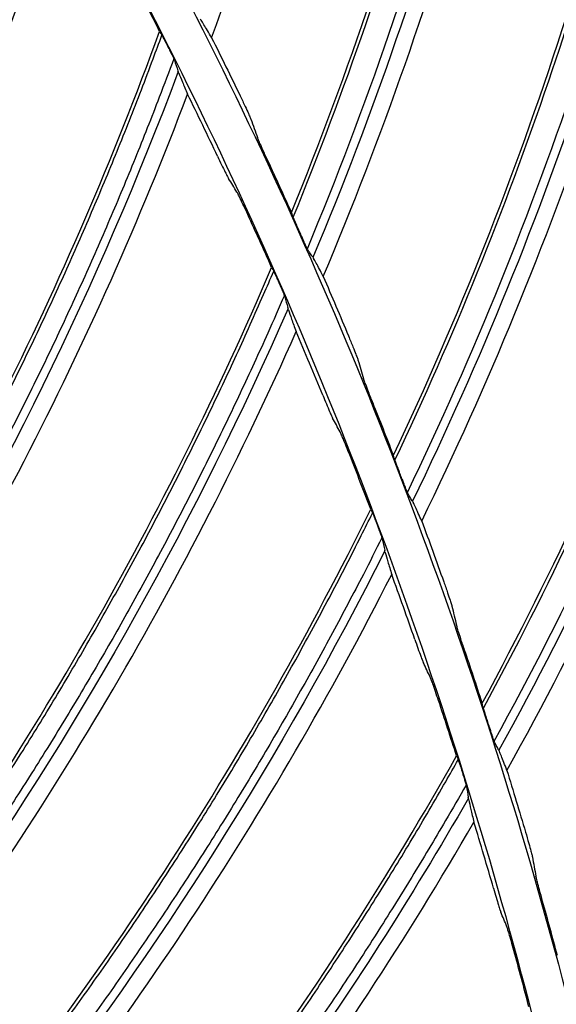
# Model space of a CAD drawing. Header units: centimetres. Extents: x 8435 to 34224, y 15581 to 23928.
# Tile 1028 of 1056: x 14733.53 to 14736.36, y 23894.72 to 23899.91. Entities that reach past the tile are written whole.
import ezdxf

# ---------------------------------------------------------------- set-up
doc = ezdxf.new("R2010")
doc.units = ezdxf.units.CM
doc.header["$LTSCALE"] = 0.2
doc.layers.add('1', color=7, linetype='Continuous', true_color=0xffffff)

# ---------------------------------------------------------------- blocks, each defined once
blk = doc.blocks.new('A$C992146fe')
at = {"layer": '1', "color": 0, "linetype": 'Continuous', "extrusion": (0, 0, -1)}
for radius in [59.146, 58.16, 57.606, 57.6]:
    blk.add_circle((-566.677, 326.301), radius, dxfattribs=at)
at = {"layer": '1', "color": 0, "linetype": 'Continuous'}
for points, knots in [([(624.857, 326.301), (624.857, 328.223), (624.762, 330.138), (624.383, 333.958), (624.098, 335.86), (622.977, 341.462), (621.873, 345.087), (619.685, 350.361), (618.862, 352.1), (617.053, 355.475), (616.072, 357.106), (612.907, 361.834), (610.5, 364.768), (606.433, 368.83), (605.008, 370.119), (602.065, 372.53), (600.541, 373.658), (597.389, 375.762), (595.761, 376.737), (592.4, 378.533), (590.656, 379.357), (585.357, 381.547), (581.728, 382.644), (574.279, 384.124), (570.423, 384.503), (562.822, 384.498), (559.05, 384.127), (553.436, 383.011), (551.564, 382.542), (547.912, 381.432), (546.124, 380.791), (540.872, 378.614), (537.512, 376.823), (531.127, 372.556), (528.194, 370.144), (524.172, 366.123), (522.894, 364.715), (520.468, 361.762), (519.32, 360.213), (516.144, 355.459), (514.358, 352.117), (512.171, 346.846), (511.523, 345.038), (510.409, 341.37), (509.947, 339.523), (508.836, 333.94), (508.46, 330.166), (508.456, 324.423), (508.55, 322.501), (508.923, 318.712), (509.201, 316.836), (509.938, 313.119), (510.397, 311.278), (511.5, 307.633), (512.147, 305.818), (514.341, 300.515), (516.129, 297.171), (519.287, 292.434), (520.42, 290.902), (522.851, 287.935), (524.139, 286.513), (528.17, 282.478), (531.097, 280.071), (535.849, 276.887), (537.503, 275.893), (540.87, 274.09), (542.588, 273.277), (547.839, 271.097), (551.472, 269.985), (559.009, 268.478), (562.79, 268.106), (568.476, 268.098), (570.374, 268.188), (574.175, 268.557), (576.084, 268.838), (581.697, 269.948), (585.325, 271.045), (590.597, 273.218), (592.332, 274.034), (595.718, 275.839), (597.353, 276.817), (602.091, 279.975), (605.028, 282.374), (609.092, 286.424), (610.388, 287.85), (612.809, 290.791), (613.941, 292.314), (616.051, 295.461), (617.029, 297.086), (618.83, 300.439), (619.656, 302.175), (621.864, 307.483), (622.973, 311.125), (624.099, 316.741), (624.384, 318.646), (624.762, 322.463), (624.857, 324.379), (624.857, 326.301)], [0, 0, 0, 0, 0.015625, 0.015625, 0.03125, 0.03125, 0.0625, 0.0625, 0.078125, 0.078125, 0.09375, 0.09375, 0.125, 0.125, 0.140625, 0.140625, 0.15625, 0.15625, 0.171875, 0.171875, 0.1875, 0.1875, 0.21875, 0.21875, 0.25, 0.25, 0.28125, 0.28125, 0.296875, 0.296875, 0.3125, 0.3125, 0.34375, 0.34375, 0.375, 0.375, 0.390625, 0.390625, 0.40625, 0.40625, 0.4375, 0.4375, 0.453125, 0.453125, 0.46875, 0.46875, 0.5, 0.5, 0.515625, 0.515625, 0.53125, 0.53125, 0.546875, 0.546875, 0.5625, 0.5625, 0.59375, 0.59375, 0.609375, 0.609375, 0.625, 0.625, 0.65625, 0.65625, 0.671875, 0.671875, 0.6875, 0.6875, 0.71875, 0.71875, 0.75, 0.75, 0.765625, 0.765625, 0.78125, 0.78125, 0.8125, 0.8125, 0.828125, 0.828125, 0.84375, 0.84375, 0.875, 0.875, 0.890625, 0.890625, 0.90625, 0.90625, 0.921875, 0.921875, 0.9375, 0.9375, 0.96875, 0.96875, 0.984375, 0.984375, 1, 1, 1, 1]), ([(624.457, 326.301), (624.457, 324.392), (624.363, 322.49), (623.987, 318.698), (623.704, 316.807), (622.586, 311.229), (621.485, 307.612), (619.292, 302.341), (618.472, 300.616), (616.683, 297.287), (615.712, 295.673), (613.616, 292.547), (612.491, 291.035), (610.088, 288.114), (608.801, 286.698), (604.764, 282.676), (601.848, 280.293), (597.142, 277.157), (595.518, 276.185), (592.155, 274.394), (590.433, 273.583), (585.196, 271.424), (581.593, 270.335), (576.02, 269.233), (574.124, 268.954), (570.349, 268.587), (568.464, 268.498), (562.817, 268.506), (559.061, 268.875), (551.576, 270.373), (547.969, 271.476), (542.753, 273.642), (541.048, 274.449), (537.703, 276.24), (536.061, 277.227), (531.341, 280.388), (528.434, 282.779), (524.431, 286.787), (523.152, 288.199), (520.738, 291.145), (519.613, 292.667), (516.476, 297.371), (514.701, 300.693), (512.522, 305.959), (511.879, 307.761), (510.784, 311.382), (510.328, 313.21), (509.596, 316.901), (509.32, 318.764), (508.95, 322.527), (508.856, 324.436), (508.86, 330.139), (509.234, 333.888), (510.337, 339.432), (510.796, 341.267), (511.902, 344.909), (512.546, 346.705), (514.717, 351.939), (516.491, 355.258), (519.645, 359.98), (520.786, 361.518), (523.195, 364.451), (524.464, 365.849), (528.459, 369.842), (531.371, 372.238), (537.713, 376.476), (541.049, 378.255), (546.265, 380.417), (548.041, 381.053), (551.667, 382.155), (553.527, 382.621), (559.102, 383.73), (562.848, 384.098), (570.397, 384.103), (574.227, 383.727), (581.624, 382.256), (585.229, 381.167), (590.491, 378.992), (592.223, 378.174), (595.561, 376.39), (597.178, 375.422), (600.308, 373.333), (601.822, 372.212), (604.745, 369.818), (606.16, 368.538), (610.199, 364.503), (612.589, 361.59), (615.733, 356.894), (616.707, 355.275), (618.503, 351.923), (619.321, 350.195), (621.494, 344.958), (622.59, 341.358), (623.704, 335.794), (623.987, 333.905), (624.363, 330.112), (624.457, 328.209), (624.457, 326.301)], [0, 0, 0, 0, 0.015625, 0.015625, 0.03125, 0.03125, 0.0625, 0.0625, 0.078125, 0.078125, 0.09375, 0.09375, 0.109375, 0.109375, 0.125, 0.125, 0.15625, 0.15625, 0.171875, 0.171875, 0.1875, 0.1875, 0.21875, 0.21875, 0.234375, 0.234375, 0.25, 0.25, 0.28125, 0.28125, 0.3125, 0.3125, 0.328125, 0.328125, 0.34375, 0.34375, 0.375, 0.375, 0.390625, 0.390625, 0.40625, 0.40625, 0.4375, 0.4375, 0.453125, 0.453125, 0.46875, 0.46875, 0.484375, 0.484375, 0.5, 0.5, 0.53125, 0.53125, 0.546875, 0.546875, 0.5625, 0.5625, 0.59375, 0.59375, 0.609375, 0.609375, 0.625, 0.625, 0.65625, 0.65625, 0.6875, 0.6875, 0.703125, 0.703125, 0.71875, 0.71875, 0.75, 0.75, 0.78125, 0.78125, 0.8125, 0.8125, 0.828125, 0.828125, 0.84375, 0.84375, 0.859375, 0.859375, 0.875, 0.875, 0.90625, 0.90625, 0.921875, 0.921875, 0.9375, 0.9375, 0.96875, 0.96875, 0.984375, 0.984375, 1, 1, 1, 1]), ([(617.857, 326.301), (617.857, 329.683), (617.525, 333.009), (616.55, 337.917), (616.145, 339.539), (615.17, 342.756), (614.598, 344.354), (612.671, 349.005), (611.098, 351.945), (608.311, 356.12), (607.307, 357.476), (605.166, 360.085), (604.039, 361.327), (600.496, 364.869), (597.918, 366.989), (593.721, 369.796), (592.266, 370.668), (589.31, 372.247), (587.801, 372.961), (584.721, 374.237), (583.15, 374.801), (579.945, 375.775), (578.302, 376.187), (573.346, 377.174), (570.023, 377.499), (565.015, 377.502), (563.341, 377.421), (559.985, 377.092), (558.312, 376.844), (553.387, 375.864), (550.196, 374.898), (545.547, 372.976), (544.012, 372.251), (541.046, 370.666), (539.611, 369.806), (535.449, 367.027), (532.863, 364.911), (528.081, 360.135), (525.958, 357.543), (523.176, 353.385), (522.315, 351.953), (520.729, 348.992), (520.003, 347.457), (518.074, 342.804), (517.105, 339.612), (515.794, 333.053), (515.458, 329.66), (515.456, 322.977), (515.779, 319.657), (516.759, 314.707), (517.17, 313.061), (518.143, 309.851), (518.705, 308.279), (519.979, 305.197), (520.691, 303.688), (522.266, 300.734), (523.134, 299.283), (525.942, 295.075), (528.06, 292.495), (531.597, 288.951), (532.837, 287.824), (535.439, 285.684), (536.799, 284.675), (540.975, 281.881), (543.914, 280.307), (548.557, 278.378), (550.153, 277.804), (553.374, 276.825), (554.997, 276.418), (559.906, 275.438), (563.229, 275.104), (569.981, 275.097), (573.323, 275.427), (578.23, 276.398), (579.851, 276.801), (583.064, 277.772), (584.663, 278.342), (589.322, 280.268), (592.265, 281.838), (597.829, 285.546), (600.467, 287.706), (605.198, 292.43), (607.318, 295.005), (610.125, 299.193), (610.999, 300.648), (612.584, 303.607), (613.299, 305.116), (615.218, 309.736), (616.2, 312.946), (617.525, 319.571), (617.857, 322.918), (617.857, 326.301)], [0, 0, 0, 0, 0.03125, 0.03125, 0.046875, 0.046875, 0.0625, 0.0625, 0.09375, 0.09375, 0.109375, 0.109375, 0.125, 0.125, 0.15625, 0.15625, 0.171875, 0.171875, 0.1875, 0.1875, 0.203125, 0.203125, 0.21875, 0.21875, 0.25, 0.25, 0.265625, 0.265625, 0.28125, 0.28125, 0.3125, 0.3125, 0.328125, 0.328125, 0.34375, 0.34375, 0.375, 0.375, 0.40625, 0.40625, 0.421875, 0.421875, 0.4375, 0.4375, 0.46875, 0.46875, 0.5, 0.5, 0.53125, 0.53125, 0.546875, 0.546875, 0.5625, 0.5625, 0.578125, 0.578125, 0.59375, 0.59375, 0.625, 0.625, 0.640625, 0.640625, 0.65625, 0.65625, 0.6875, 0.6875, 0.703125, 0.703125, 0.71875, 0.71875, 0.75, 0.75, 0.78125, 0.78125, 0.796875, 0.796875, 0.8125, 0.8125, 0.84375, 0.84375, 0.875, 0.875, 0.90625, 0.90625, 0.921875, 0.921875, 0.9375, 0.9375, 0.96875, 0.96875, 1, 1, 1, 1]), ([(617.457, 326.301), (617.457, 322.944), (617.128, 319.623), (615.813, 313.05), (614.839, 309.865), (612.935, 305.282), (612.225, 303.784), (610.653, 300.849), (609.785, 299.405), (607, 295.249), (604.897, 292.694), (600.203, 288.008), (597.585, 285.864), (592.065, 282.186), (589.145, 280.627), (584.523, 278.717), (582.936, 278.151), (579.748, 277.188), (578.139, 276.788), (573.27, 275.824), (569.955, 275.497), (563.256, 275.504), (559.959, 275.836), (555.088, 276.808), (553.477, 277.212), (550.282, 278.183), (548.698, 278.752), (544.092, 280.666), (541.176, 282.228), (537.032, 285), (535.683, 286.001), (533.101, 288.125), (531.871, 289.242), (528.362, 292.759), (526.26, 295.319), (523.474, 299.494), (522.613, 300.934), (521.05, 303.865), (520.344, 305.362), (519.08, 308.42), (518.522, 309.98), (517.557, 313.164), (517.149, 314.798), (516.176, 319.709), (515.856, 323.004), (515.858, 329.634), (516.192, 333.001), (517.492, 339.508), (518.453, 342.675), (520.367, 347.292), (521.088, 348.815), (522.661, 351.752), (523.515, 353.174), (526.276, 357.299), (528.383, 359.87), (533.127, 364.61), (535.693, 366.709), (539.822, 369.466), (541.246, 370.32), (544.189, 371.892), (545.712, 372.611), (550.324, 374.518), (553.491, 375.477), (558.378, 376.449), (560.037, 376.695), (563.367, 377.022), (565.028, 377.102), (569.997, 377.099), (573.293, 376.776), (578.211, 375.798), (579.841, 375.388), (583.021, 374.422), (584.58, 373.863), (587.636, 372.596), (589.134, 371.888), (592.066, 370.321), (593.509, 369.456), (597.674, 366.671), (600.231, 364.568), (603.747, 361.053), (604.865, 359.821), (606.989, 357.232), (607.986, 355.887), (610.751, 351.745), (612.311, 348.827), (614.224, 344.213), (614.791, 342.627), (615.758, 339.436), (616.16, 337.826), (617.128, 332.957), (617.457, 329.657), (617.457, 326.301)], [0, 0, 0, 0, 0.03125, 0.03125, 0.0625, 0.0625, 0.078125, 0.078125, 0.09375, 0.09375, 0.125, 0.125, 0.15625, 0.15625, 0.1875, 0.1875, 0.203125, 0.203125, 0.21875, 0.21875, 0.25, 0.25, 0.28125, 0.28125, 0.296875, 0.296875, 0.3125, 0.3125, 0.34375, 0.34375, 0.359375, 0.359375, 0.375, 0.375, 0.40625, 0.40625, 0.421875, 0.421875, 0.4375, 0.4375, 0.453125, 0.453125, 0.46875, 0.46875, 0.5, 0.5, 0.53125, 0.53125, 0.5625, 0.5625, 0.578125, 0.578125, 0.59375, 0.59375, 0.625, 0.625, 0.65625, 0.65625, 0.671875, 0.671875, 0.6875, 0.6875, 0.71875, 0.71875, 0.734375, 0.734375, 0.75, 0.75, 0.78125, 0.78125, 0.796875, 0.796875, 0.8125, 0.8125, 0.828125, 0.828125, 0.84375, 0.84375, 0.875, 0.875, 0.890625, 0.890625, 0.90625, 0.90625, 0.9375, 0.9375, 0.953125, 0.953125, 0.96875, 0.96875, 1, 1, 1, 1]), ([(610.877, 326.301), (610.877, 323.379), (610.591, 320.505), (609.747, 316.262), (609.397, 314.86), (608.553, 312.078), (608.059, 310.699), (606.394, 306.685), (605.035, 304.143), (602.622, 300.532), (601.751, 299.356), (599.904, 297.108), (598.932, 296.038), (595.873, 292.982), (593.645, 291.15), (590.01, 288.721), (588.758, 287.972), (586.208, 286.611), (584.905, 285.996), (582.244, 284.894), (580.886, 284.407), (578.113, 283.566), (576.69, 283.209), (572.418, 282.361), (569.551, 282.081), (563.777, 282.08), (560.846, 282.369), (555.182, 283.498), (552.425, 284.333), (548.402, 285.998), (547.076, 286.625), (544.52, 287.993), (543.283, 288.736), (539.691, 291.136), (537.448, 292.973), (533.325, 297.097), (531.497, 299.329), (529.094, 302.923), (528.35, 304.163), (526.979, 306.726), (526.353, 308.05), (524.692, 312.063), (523.856, 314.818), (523.008, 319.073), (522.792, 320.519), (522.507, 323.416), (522.437, 324.861), (522.437, 329.185), (522.717, 332.055), (523.567, 336.339), (523.922, 337.756), (524.761, 340.523), (525.248, 341.88), (526.349, 344.541), (526.964, 345.845), (528.328, 348.399), (529.08, 349.657), (531.501, 353.281), (533.33, 355.507), (537.408, 359.591), (539.683, 361.46), (544.486, 364.67), (547.025, 366.03), (551.043, 367.697), (552.423, 368.193), (555.199, 369.035), (556.599, 369.386), (560.836, 370.23), (563.713, 370.519), (569.551, 370.522), (572.422, 370.238), (576.661, 369.398), (578.063, 369.049), (580.843, 368.209), (582.223, 367.716), (586.238, 366.055), (588.779, 364.699), (592.386, 362.294), (593.56, 361.426), (595.813, 359.58), (596.885, 358.608), (599.946, 355.551), (601.778, 353.327), (604.206, 349.702), (604.96, 348.448), (606.325, 345.897), (606.941, 344.595), (608.046, 341.936), (608.534, 340.579), (609.377, 337.811), (609.735, 336.393), (610.591, 332.11), (610.877, 329.222), (610.877, 326.301)], [0, 0, 0, 0, 0.03125, 0.03125, 0.046875, 0.046875, 0.0625, 0.0625, 0.09375, 0.09375, 0.109375, 0.109375, 0.125, 0.125, 0.15625, 0.15625, 0.171875, 0.171875, 0.1875, 0.1875, 0.203125, 0.203125, 0.21875, 0.21875, 0.25, 0.25, 0.28125, 0.28125, 0.3125, 0.3125, 0.328125, 0.328125, 0.34375, 0.34375, 0.375, 0.375, 0.40625, 0.40625, 0.421875, 0.421875, 0.4375, 0.4375, 0.46875, 0.46875, 0.484375, 0.484375, 0.5, 0.5, 0.53125, 0.53125, 0.546875, 0.546875, 0.5625, 0.5625, 0.578125, 0.578125, 0.59375, 0.59375, 0.625, 0.625, 0.65625, 0.65625, 0.6875, 0.6875, 0.703125, 0.703125, 0.71875, 0.71875, 0.75, 0.75, 0.78125, 0.78125, 0.796875, 0.796875, 0.8125, 0.8125, 0.84375, 0.84375, 0.859375, 0.859375, 0.875, 0.875, 0.90625, 0.90625, 0.921875, 0.921875, 0.9375, 0.9375, 0.953125, 0.953125, 0.96875, 0.96875, 1, 1, 1, 1]), ([(613.322, 347.403), (613.927, 348.885), (614.439, 350.409), (615.06, 352.762), (615.24, 353.55), (615.548, 355.136), (615.67, 355.934), (615.781, 356.734)], [0, 0, 0, 0, 0.5, 0.5, 0.75, 0.75, 1, 1, 1, 1]), ([(613.34, 347.353), (613.885, 348.683), (614.353, 350.045), (615.077, 352.632), (615.352, 353.849), (615.658, 355.615), (615.739, 356.15), (615.815, 356.687)], [0, 0, 0, 0, 0.445158, 0.445158, 0.832128, 0.832128, 1, 1, 1, 1]), ([(613.489, 347.02), (614.11, 348.509), (614.635, 350.037), (615.387, 352.791), (615.655, 354.009), (615.922, 355.603), (615.976, 355.971), (616.028, 356.339)], [0, 0, 0, 0, 0.499375, 0.499375, 0.884766, 0.884766, 1, 1, 1, 1]), ([(616.098, 356.19), (616.051, 355.864), (616.002, 355.539), (615.743, 353.983), (615.474, 352.763), (614.714, 349.985), (614.18, 348.437), (613.548, 346.93)], [0, 0, 0, 0, 0.10246, 0.10246, 0.491016, 0.491016, 1, 1, 1, 1]), ([(614.396, 344.845), (615.08, 346.292), (615.674, 347.787), (616.421, 350.102), (616.644, 350.88), (617.037, 352.446), (617.202, 353.237), (617.357, 354.029)], [0, 0, 0, 0, 0.5, 0.5, 0.75, 0.75, 1, 1, 1, 1]), ([(614.411, 344.794), (615.027, 346.093), (615.568, 347.428), (616.432, 349.972), (616.772, 351.173), (617.173, 352.919), (617.283, 353.449), (617.388, 353.981)], [0, 0, 0, 0, 0.445186, 0.445186, 0.832141, 0.832141, 1, 1, 1, 1]), ([(614.542, 344.454), (615.243, 345.907), (615.85, 347.405), (616.75, 350.114), (617.083, 351.316), (617.436, 352.893), (617.51, 353.257), (617.582, 353.622)], [0, 0, 0, 0, 0.499393, 0.499393, 0.884771, 0.884771, 1, 1, 1, 1]), ([(617.643, 353.469), (617.579, 353.146), (617.513, 352.824), (617.169, 351.285), (616.835, 350.081), (615.925, 347.349), (615.309, 345.832), (614.596, 344.361)], [0, 0, 0, 0, 0.102435, 0.102435, 0.490986, 0.490986, 1, 1, 1, 1]), ([(607.241, 343.888), (607.343, 344.064), (607.444, 344.241), (607.657, 344.621), (607.769, 344.825), (607.988, 345.234), (608.095, 345.439), (608.307, 345.852), (608.411, 346.059), (608.614, 346.476), (608.714, 346.686), (608.91, 347.106), (609.006, 347.317), (609.193, 347.742), (609.285, 347.955), (609.465, 348.382), (609.553, 348.597), (609.724, 349.028), (609.808, 349.244), (609.971, 349.678), (610.051, 349.896), (610.206, 350.333), (610.281, 350.553), (610.428, 350.992), (610.5, 351.213), (610.596, 351.519), (610.622, 351.604), (610.648, 351.689)], [0, 0, 0, 0, 0.071658, 0.071658, 0.153209, 0.153209, 0.23476, 0.23476, 0.316311, 0.316311, 0.397862, 0.397862, 0.479413, 0.479413, 0.560964, 0.560964, 0.642515, 0.642515, 0.724066, 0.724066, 0.805617, 0.805617, 0.887168, 0.887168, 0.968719, 0.968719, 1, 1, 1, 1]), ([(610.787, 351.447), (610.744, 351.31), (610.7, 351.172), (610.585, 350.815), (610.511, 350.595), (610.36, 350.156), (610.283, 349.938), (610.123, 349.502), (610.042, 349.285), (609.875, 348.852), (609.789, 348.637), (609.614, 348.207), (609.524, 347.993), (609.34, 347.567), (609.247, 347.355), (609.055, 346.933), (608.957, 346.722), (608.758, 346.303), (608.656, 346.095), (608.449, 345.68), (608.344, 345.473), (608.129, 345.062), (608.019, 344.858), (607.797, 344.451), (607.684, 344.248), (607.494, 343.915), (607.418, 343.785), (607.341, 343.654)], [0, 0, 0, 0, 0.050618, 0.050618, 0.132097, 0.132097, 0.213577, 0.213577, 0.295057, 0.295057, 0.376536, 0.376536, 0.458016, 0.458016, 0.539496, 0.539496, 0.620976, 0.620976, 0.702456, 0.702456, 0.783935, 0.783935, 0.865415, 0.865415, 0.946895, 0.946895, 1, 1, 1, 1]), ([(610.84, 351.316), (610.12, 349.025), (609.179, 346.804), (607.826, 344.315), (607.614, 343.941), (607.396, 343.571)], [0, 0, 0, 0, 0.848445, 0.848445, 1, 1, 1, 1]), ([(615.33, 342.233), (616.092, 343.641), (616.765, 345.101), (617.637, 347.373), (617.901, 348.137), (618.379, 349.68), (618.587, 350.461), (618.783, 351.244)], [0, 0, 0, 0, 0.5, 0.5, 0.75, 0.75, 1, 1, 1, 1]), ([(615.343, 342.182), (616.028, 343.446), (616.64, 344.749), (617.64, 347.242), (618.045, 348.423), (618.54, 350.145), (618.678, 350.668), (618.812, 351.193)], [0, 0, 0, 0, 0.445197, 0.445197, 0.832164, 0.832164, 1, 1, 1, 1]), ([(615.455, 341.835), (616.233, 343.248), (616.92, 344.711), (617.965, 347.367), (618.363, 348.549), (618.801, 350.105), (618.895, 350.464), (618.986, 350.825)], [0, 0, 0, 0, 0.499401, 0.499401, 0.884799, 0.884799, 1, 1, 1, 1]), ([(619.039, 350.669), (618.958, 350.35), (618.874, 350.032), (618.448, 348.514), (618.049, 347.329), (616.993, 344.65), (616.295, 343.169), (615.504, 341.739)], [0, 0, 0, 0, 0.102412, 0.102412, 0.490981, 0.490981, 1, 1, 1, 1]), ([(612.481, 349.243), (612.466, 349.27), (612.451, 349.296), (612.424, 349.342), (612.412, 349.363), (612.389, 349.399), (612.379, 349.415), (612.371, 349.428)], [0, 0, 0, 0, 0.332991, 0.332991, 0.665341, 0.665341, 1, 1, 1, 1]), ([(608.133, 341.665), (608.245, 341.835), (608.356, 342.006), (608.589, 342.375), (608.711, 342.572), (608.952, 342.968), (609.071, 343.168), (609.304, 343.568), (609.419, 343.77), (609.645, 344.175), (609.756, 344.379), (609.974, 344.788), (610.081, 344.994), (610.292, 345.407), (610.395, 345.615), (610.597, 346.032), (610.697, 346.242), (610.891, 346.663), (610.987, 346.874), (611.173, 347.299), (611.264, 347.512), (611.443, 347.94), (611.53, 348.155), (611.701, 348.586), (611.784, 348.803), (611.896, 349.104), (611.927, 349.187), (611.958, 349.271)], [0, 0, 0, 0, 0.071686, 0.071686, 0.153234, 0.153234, 0.234781, 0.234781, 0.316329, 0.316329, 0.397876, 0.397876, 0.479424, 0.479424, 0.560972, 0.560972, 0.64252, 0.64252, 0.724067, 0.724067, 0.805615, 0.805615, 0.887162, 0.887162, 0.96871, 0.96871, 1, 1, 1, 1]), ([(611.948, 349.288), (611.949, 349.286), (611.951, 349.283), (611.957, 349.273), (611.96, 349.266), (611.969, 349.249), (611.976, 349.236), (611.991, 349.207), (612.001, 349.189), (612.011, 349.169), (612.012, 349.166), (612.013, 349.164)], [0, 0, 0, 0, 0.175469, 0.175469, 0.348843, 0.348843, 0.616838, 0.616838, 0.956424, 0.956424, 1, 1, 1, 1]), ([(612.033, 349.125), (612.04, 349.11), (612.048, 349.095), (612.061, 349.068), (612.067, 349.055), (612.077, 349.036), (612.08, 349.028), (612.085, 349.017), (612.087, 349.013), (612.089, 349.009), (612.089, 349.008), (612.089, 349.008)], [0, 0, 0, 0, 0.305279, 0.305279, 0.574485, 0.574485, 0.776293, 0.776293, 0.938893, 0.938893, 1, 1, 1, 1]), ([(612.083, 349.021), (612.033, 348.886), (611.982, 348.751), (611.847, 348.4), (611.762, 348.185), (611.588, 347.755), (611.498, 347.541), (611.316, 347.115), (611.223, 346.902), (611.032, 346.479), (610.935, 346.269), (610.737, 345.85), (610.635, 345.641), (610.429, 345.225), (610.324, 345.019), (610.11, 344.607), (610.001, 344.402), (609.779, 343.995), (609.666, 343.792), (609.437, 343.389), (609.32, 343.188), (609.084, 342.79), (608.963, 342.591), (608.719, 342.197), (608.595, 342.001), (608.387, 341.679), (608.304, 341.552), (608.221, 341.426)], [0, 0, 0, 0, 0.050616, 0.050616, 0.132093, 0.132093, 0.213571, 0.213571, 0.295048, 0.295048, 0.376525, 0.376525, 0.458002, 0.458002, 0.53948, 0.53948, 0.620957, 0.620957, 0.702435, 0.702435, 0.783912, 0.783912, 0.865389, 0.865389, 0.946866, 0.946866, 1, 1, 1, 1]), ([(612.13, 348.888), (611.286, 346.639), (610.226, 344.472), (608.74, 342.059), (608.509, 341.698), (608.271, 341.34)], [0, 0, 0, 0, 0.84842, 0.84842, 1, 1, 1, 1]), ([(612.136, 348.871), (612.146, 348.845), (612.159, 348.813), (612.19, 348.739), (612.208, 348.695), (612.228, 348.649)], [0, 0, 0, 0, 0.496676, 0.496676, 1, 1, 1, 1]), ([(612.781, 348.633), (612.799, 348.595), (612.817, 348.556), (612.847, 348.493), (612.859, 348.467), (612.876, 348.428), (612.883, 348.414), (612.891, 348.395), (612.893, 348.389), (612.895, 348.385)], [0, 0, 0, 0, 0.369185, 0.369185, 0.653188, 0.653188, 0.859859, 0.859859, 1, 1, 1, 1]), ([(613.077, 347.941), (613.058, 347.98), (613.04, 348.019), (613.011, 348.082), (613, 348.109), (612.982, 348.147), (612.976, 348.162), (612.968, 348.181), (612.966, 348.187), (612.964, 348.191)], [0, 0, 0, 0, 0.373469, 0.373469, 0.656034, 0.656034, 0.861495, 0.861495, 1, 1, 1, 1]), ([(612.544, 347.995), (612.558, 347.965), (612.573, 347.934), (612.6, 347.878), (612.613, 347.851), (612.633, 347.811), (612.641, 347.795), (612.653, 347.772), (612.657, 347.764), (612.66, 347.76)], [0, 0, 0, 0, 0.298934, 0.298934, 0.590737, 0.590737, 0.80404, 0.80404, 1, 1, 1, 1]), ([(612.861, 347.382), (612.847, 347.412), (612.833, 347.443), (612.807, 347.499), (612.794, 347.527), (612.774, 347.567), (612.766, 347.583), (612.755, 347.606), (612.75, 347.614), (612.748, 347.618)], [0, 0, 0, 0, 0.298819, 0.298819, 0.590855, 0.590855, 0.804245, 0.804245, 1, 1, 1, 1]), ([(613.39, 347.24), (613.381, 347.259), (613.372, 347.279), (613.358, 347.312), (613.352, 347.327), (613.343, 347.348), (613.339, 347.356), (613.335, 347.367), (613.333, 347.371), (613.332, 347.374)], [0, 0, 0, 0, 0.352345, 0.352345, 0.636567, 0.636567, 0.840804, 0.840804, 1, 1, 1, 1]), ([(613.442, 347.124), (613.436, 347.136), (613.43, 347.149), (613.417, 347.179), (613.409, 347.197), (613.397, 347.224), (613.393, 347.232), (613.39, 347.24)], [0, 0, 0, 0, 0.324873, 0.324873, 0.791175, 0.791175, 1, 1, 1, 1]), ([(613.495, 347.008), (613.494, 347.009), (613.493, 347.012), (613.489, 347.02), (613.487, 347.025), (613.48, 347.039), (613.475, 347.049), (613.464, 347.073), (613.457, 347.089), (613.447, 347.111), (613.445, 347.117), (613.442, 347.124)], [0, 0, 0, 0, 0.164989, 0.164989, 0.328665, 0.328665, 0.558244, 0.558244, 0.871774, 0.871774, 1, 1, 1, 1]), ([(613.545, 346.936), (613.535, 346.949), (613.526, 346.963), (613.509, 346.988), (613.502, 346.998), (613.495, 347.008)], [0, 0, 0, 0, 0.571882, 0.571882, 1, 1, 1, 1]), ([(613.656, 346.728), (613.642, 346.756), (613.629, 346.783), (613.604, 346.83), (613.593, 346.851), (613.572, 346.889), (613.563, 346.905), (613.555, 346.919)], [0, 0, 0, 0, 0.332992, 0.332992, 0.665341, 0.665341, 1, 1, 1, 1]), ([(608.904, 339.397), (609.025, 339.561), (609.145, 339.726), (609.398, 340.081), (609.53, 340.271), (609.793, 340.654), (609.922, 340.847), (610.177, 341.234), (610.302, 341.429), (610.55, 341.822), (610.672, 342.019), (610.912, 342.416), (611.03, 342.616), (611.262, 343.017), (611.376, 343.219), (611.601, 343.624), (611.712, 343.828), (611.929, 344.238), (612.035, 344.444), (612.245, 344.858), (612.347, 345.066), (612.549, 345.484), (612.648, 345.694), (612.841, 346.115), (612.936, 346.327), (613.064, 346.621), (613.1, 346.702), (613.135, 346.784)], [0, 0, 0, 0, 0.07167, 0.07167, 0.153226, 0.153226, 0.234781, 0.234781, 0.316337, 0.316337, 0.397892, 0.397892, 0.479448, 0.479448, 0.561004, 0.561004, 0.642559, 0.642559, 0.724115, 0.724115, 0.80567, 0.80567, 0.887226, 0.887226, 0.968781, 0.968781, 1, 1, 1, 1]), ([(613.126, 346.802), (613.127, 346.8), (613.129, 346.796), (613.134, 346.786), (613.137, 346.78), (613.145, 346.762), (613.151, 346.749), (613.165, 346.718), (613.173, 346.7), (613.182, 346.679), (613.183, 346.677), (613.184, 346.675)], [0, 0, 0, 0, 0.175464, 0.175464, 0.348834, 0.348834, 0.616833, 0.616833, 0.956431, 0.956431, 1, 1, 1, 1]), ([(613.202, 346.635), (613.208, 346.619), (613.215, 346.604), (613.227, 346.576), (613.232, 346.563), (613.241, 346.543), (613.244, 346.535), (613.248, 346.524), (613.25, 346.52), (613.251, 346.516), (613.251, 346.515), (613.252, 346.514)], [0, 0, 0, 0, 0.305278, 0.305278, 0.574481, 0.574481, 0.776289, 0.776289, 0.938889, 0.938889, 1, 1, 1, 1]), ([(613.247, 346.528), (613.189, 346.396), (613.131, 346.264), (612.978, 345.921), (612.881, 345.711), (612.683, 345.291), (612.583, 345.082), (612.377, 344.666), (612.273, 344.459), (612.059, 344.047), (611.951, 343.842), (611.73, 343.434), (611.618, 343.231), (611.39, 342.828), (611.273, 342.627), (611.037, 342.228), (610.917, 342.029), (610.674, 341.634), (610.55, 341.438), (610.299, 341.048), (610.172, 340.854), (609.914, 340.468), (609.783, 340.277), (609.518, 339.896), (609.384, 339.707), (609.159, 339.397), (609.069, 339.275), (608.979, 339.154)], [0, 0, 0, 0, 0.050551, 0.050551, 0.132036, 0.132036, 0.213521, 0.213521, 0.295006, 0.295006, 0.376491, 0.376491, 0.457976, 0.457976, 0.539462, 0.539462, 0.620947, 0.620947, 0.702432, 0.702432, 0.783917, 0.783917, 0.865402, 0.865402, 0.946888, 0.946888, 1, 1, 1, 1]), ([(613.286, 346.392), (612.322, 344.192), (611.146, 342.086), (609.532, 339.758), (609.281, 339.409), (609.024, 339.065)], [0, 0, 0, 0, 0.848432, 0.848432, 1, 1, 1, 1]), ([(613.291, 346.376), (613.299, 346.349), (613.31, 346.316), (613.337, 346.24), (613.353, 346.196), (613.371, 346.148)], [0, 0, 0, 0, 0.496675, 0.496675, 1, 1, 1, 1]), ([(613.922, 346.102), (613.938, 346.063), (613.954, 346.024), (613.98, 345.96), (613.991, 345.933), (614.006, 345.893), (614.012, 345.878), (614.019, 345.859), (614.021, 345.853), (614.022, 345.849)], [0, 0, 0, 0, 0.369122, 0.369122, 0.653127, 0.653127, 0.85983, 0.85983, 1, 1, 1, 1]), ([(614.18, 345.395), (614.164, 345.435), (614.148, 345.475), (614.123, 345.54), (614.112, 345.567), (614.097, 345.607), (614.091, 345.622), (614.085, 345.641), (614.082, 345.647), (614.081, 345.651)], [0, 0, 0, 0, 0.373436, 0.373436, 0.655999, 0.655999, 0.861477, 0.861477, 1, 1, 1, 1]), ([(613.651, 345.479), (613.664, 345.448), (613.677, 345.416), (613.701, 345.358), (613.712, 345.331), (613.73, 345.289), (613.737, 345.274), (613.747, 345.25), (613.752, 345.241), (613.754, 345.237)], [0, 0, 0, 0, 0.298955, 0.298955, 0.590746, 0.590746, 0.804055, 0.804055, 1, 1, 1, 1]), ([(613.935, 344.849), (613.922, 344.88), (613.91, 344.911), (613.886, 344.97), (613.875, 344.997), (613.858, 345.039), (613.851, 345.055), (613.84, 345.078), (613.836, 345.087), (613.834, 345.091)], [0, 0, 0, 0, 0.298831, 0.298831, 0.590855, 0.590855, 0.804248, 0.804248, 1, 1, 1, 1]), ([(614.455, 344.679), (614.447, 344.699), (614.439, 344.719), (614.427, 344.753), (614.421, 344.767), (614.413, 344.789), (614.41, 344.798), (614.406, 344.809), (614.405, 344.813), (614.404, 344.816)], [0, 0, 0, 0, 0.352326, 0.352326, 0.636548, 0.636548, 0.840793, 0.840793, 1, 1, 1, 1]), ([(614.5, 344.56), (614.495, 344.573), (614.49, 344.586), (614.478, 344.617), (614.471, 344.635), (614.461, 344.662), (614.458, 344.67), (614.455, 344.679)], [0, 0, 0, 0, 0.324877, 0.324877, 0.79118, 0.79118, 1, 1, 1, 1]), ([(614.547, 344.442), (614.547, 344.443), (614.545, 344.446), (614.542, 344.454), (614.54, 344.459), (614.534, 344.473), (614.53, 344.483), (614.52, 344.508), (614.514, 344.524), (614.505, 344.547), (614.503, 344.553), (614.5, 344.56)], [0, 0, 0, 0, 0.164997, 0.164997, 0.32868, 0.32868, 0.558261, 0.558261, 0.871782, 0.871782, 1, 1, 1, 1]), ([(614.593, 344.367), (614.584, 344.381), (614.576, 344.395), (614.56, 344.42), (614.554, 344.431), (614.547, 344.442)], [0, 0, 0, 0, 0.571882, 0.571882, 1, 1, 1, 1]), ([(614.693, 344.153), (614.68, 344.182), (614.668, 344.209), (614.646, 344.258), (614.636, 344.28), (614.618, 344.319), (614.61, 344.335), (614.603, 344.349)], [0, 0, 0, 0, 0.332993, 0.332993, 0.665342, 0.665342, 1, 1, 1, 1]), ([(609.551, 337.09), (609.681, 337.248), (609.809, 337.406), (610.081, 337.747), (610.224, 337.93), (610.506, 338.298), (610.646, 338.483), (610.921, 338.856), (611.057, 339.044), (611.326, 339.423), (611.458, 339.613), (611.719, 339.996), (611.848, 340.189), (612.102, 340.578), (612.227, 340.773), (612.473, 341.166), (612.595, 341.364), (612.834, 341.761), (612.951, 341.961), (613.182, 342.363), (613.296, 342.565), (613.52, 342.971), (613.63, 343.175), (613.846, 343.586), (613.952, 343.792), (614.096, 344.078), (614.136, 344.158), (614.175, 344.237)], [0, 0, 0, 0, 0.071667, 0.071667, 0.153227, 0.153227, 0.234786, 0.234786, 0.316346, 0.316346, 0.397905, 0.397905, 0.479465, 0.479465, 0.561024, 0.561024, 0.642584, 0.642584, 0.724143, 0.724143, 0.805703, 0.805703, 0.887262, 0.887262, 0.968822, 0.968822, 1, 1, 1, 1]), ([(614.167, 344.256), (614.168, 344.254), (614.17, 344.25), (614.174, 344.239), (614.177, 344.233), (614.185, 344.214), (614.19, 344.201), (614.202, 344.17), (614.209, 344.151), (614.217, 344.13), (614.218, 344.128), (614.219, 344.125)], [0, 0, 0, 0, 0.175471, 0.175471, 0.348848, 0.348848, 0.616845, 0.616845, 0.956427, 0.956427, 1, 1, 1, 1]), ([(614.234, 344.085), (614.24, 344.069), (614.246, 344.053), (614.256, 344.024), (614.261, 344.011), (614.268, 343.991), (614.271, 343.983), (614.275, 343.971), (614.276, 343.967), (614.277, 343.963), (614.277, 343.962), (614.277, 343.962)], [0, 0, 0, 0, 0.305287, 0.305287, 0.574483, 0.574483, 0.776293, 0.776293, 0.938901, 0.938901, 1, 1, 1, 1]), ([(614.273, 343.976), (614.209, 343.847), (614.144, 343.719), (613.972, 343.385), (613.864, 343.18), (613.644, 342.771), (613.532, 342.568), (613.304, 342.164), (613.189, 341.963), (612.954, 341.563), (612.834, 341.364), (612.592, 340.969), (612.469, 340.773), (612.219, 340.382), (612.092, 340.188), (611.835, 339.802), (611.704, 339.61), (611.44, 339.229), (611.305, 339.039), (611.034, 338.663), (610.896, 338.477), (610.618, 338.106), (610.477, 337.922), (610.191, 337.556), (610.047, 337.374), (609.805, 337.077), (609.709, 336.96), (609.613, 336.844)], [0, 0, 0, 0, 0.050513, 0.050513, 0.132002, 0.132002, 0.213491, 0.213491, 0.294979, 0.294979, 0.376468, 0.376468, 0.457957, 0.457957, 0.539446, 0.539446, 0.620935, 0.620935, 0.702424, 0.702424, 0.783913, 0.783913, 0.865402, 0.865402, 0.946891, 0.946891, 1, 1, 1, 1]), ([(614.305, 343.838), (613.223, 341.693), (611.935, 339.654), (610.198, 337.417), (609.928, 337.082), (609.653, 336.753)], [0, 0, 0, 0, 0.848429, 0.848429, 1, 1, 1, 1]), ([(614.309, 343.821), (614.316, 343.794), (614.325, 343.761), (614.348, 343.684), (614.362, 343.638), (614.377, 343.59)], [0, 0, 0, 0, 0.496674, 0.496674, 1, 1, 1, 1]), ([(614.924, 343.514), (614.939, 343.474), (614.953, 343.434), (614.975, 343.369), (614.984, 343.341), (614.997, 343.301), (615.002, 343.286), (615.008, 343.266), (615.01, 343.26), (615.011, 343.256)], [0, 0, 0, 0, 0.369103, 0.369103, 0.653109, 0.653109, 0.859817, 0.859817, 1, 1, 1, 1]), ([(615.144, 342.794), (615.13, 342.835), (615.116, 342.876), (615.094, 342.942), (615.085, 342.97), (615.073, 343.01), (615.068, 343.025), (615.062, 343.045), (615.06, 343.051), (615.059, 343.055)], [0, 0, 0, 0, 0.373344, 0.373344, 0.655935, 0.655935, 0.861445, 0.861445, 1, 1, 1, 1]), ([(614.62, 342.906), (614.631, 342.874), (614.642, 342.843), (614.663, 342.783), (614.673, 342.755), (614.689, 342.713), (614.695, 342.697), (614.704, 342.673), (614.708, 342.664), (614.71, 342.66)], [0, 0, 0, 0, 0.29899, 0.29899, 0.590741, 0.590741, 0.804063, 0.804063, 1, 1, 1, 1]), ([(614.87, 342.262), (614.859, 342.294), (614.848, 342.326), (614.828, 342.385), (614.818, 342.413), (614.803, 342.456), (614.797, 342.472), (614.788, 342.496), (614.784, 342.505), (614.782, 342.509)], [0, 0, 0, 0, 0.298884, 0.298884, 0.590867, 0.590867, 0.804278, 0.804278, 1, 1, 1, 1]), ([(615.38, 342.064), (615.373, 342.084), (615.367, 342.105), (615.356, 342.14), (615.351, 342.154), (615.344, 342.177), (615.342, 342.185), (615.338, 342.197), (615.337, 342.201), (615.337, 342.203)], [0, 0, 0, 0, 0.352215, 0.352215, 0.636438, 0.636438, 0.840731, 0.840731, 1, 1, 1, 1]), ([(615.419, 341.943), (615.414, 341.956), (615.41, 341.969), (615.4, 342.001), (615.394, 342.02), (615.385, 342.047), (615.382, 342.056), (615.38, 342.064)], [0, 0, 0, 0, 0.324877, 0.324877, 0.79118, 0.79118, 1, 1, 1, 1]), ([(615.459, 341.823), (615.459, 341.824), (615.458, 341.827), (615.455, 341.835), (615.453, 341.84), (615.448, 341.855), (615.444, 341.865), (615.436, 341.891), (615.43, 341.907), (615.423, 341.93), (615.421, 341.936), (615.419, 341.943)], [0, 0, 0, 0, 0.165037, 0.165037, 0.328762, 0.328762, 0.558359, 0.558359, 0.871834, 0.871834, 1, 1, 1, 1]), ([(615.501, 341.745), (615.493, 341.76), (615.485, 341.775), (615.471, 341.801), (615.465, 341.812), (615.459, 341.823)], [0, 0, 0, 0, 0.571879, 0.571879, 1, 1, 1, 1]), ([(610.072, 334.752), (610.21, 334.902), (610.347, 335.054), (610.637, 335.379), (610.79, 335.554), (611.092, 335.906), (611.241, 336.084), (611.536, 336.441), (611.682, 336.622), (611.97, 336.985), (612.113, 337.168), (612.395, 337.537), (612.534, 337.722), (612.808, 338.096), (612.944, 338.285), (613.211, 338.664), (613.343, 338.854), (613.603, 339.238), (613.731, 339.432), (613.984, 339.821), (614.108, 340.016), (614.354, 340.41), (614.475, 340.608), (614.713, 341.006), (614.83, 341.206), (614.989, 341.484), (615.033, 341.561), (615.077, 341.638)], [0, 0, 0, 0, 0.07167, 0.07167, 0.153227, 0.153227, 0.234785, 0.234785, 0.316342, 0.316342, 0.3979, 0.3979, 0.479457, 0.479457, 0.561015, 0.561015, 0.642573, 0.642573, 0.72413, 0.72413, 0.805688, 0.805688, 0.887245, 0.887245, 0.968803, 0.968803, 1, 1, 1, 1]), ([(615.07, 341.657), (615.071, 341.655), (615.072, 341.651), (615.076, 341.641), (615.078, 341.634), (615.085, 341.615), (615.089, 341.602), (615.1, 341.57), (615.106, 341.551), (615.113, 341.529), (615.113, 341.527), (615.114, 341.525)], [0, 0, 0, 0, 0.175502, 0.175502, 0.348911, 0.348911, 0.616893, 0.616893, 0.956402, 0.956402, 1, 1, 1, 1]), ([(615.589, 341.526), (615.578, 341.556), (615.568, 341.584), (615.548, 341.634), (615.539, 341.656), (615.523, 341.696), (615.516, 341.713), (615.51, 341.727)], [0, 0, 0, 0, 0.332997, 0.332997, 0.665345, 0.665345, 1, 1, 1, 1]), ([(615.127, 341.483), (615.132, 341.467), (615.137, 341.451), (615.146, 341.422), (615.15, 341.408), (615.156, 341.388), (615.158, 341.379), (615.162, 341.368), (615.163, 341.363), (615.164, 341.36), (615.164, 341.359), (615.164, 341.358)], [0, 0, 0, 0, 0.305322, 0.305322, 0.574496, 0.574496, 0.776314, 0.776314, 0.938949, 0.938949, 1, 1, 1, 1]), ([(615.161, 341.372), (615.089, 341.247), (615.017, 341.123), (614.827, 340.798), (614.708, 340.599), (614.467, 340.204), (614.344, 340.007), (614.095, 339.615), (613.968, 339.421), (613.712, 339.034), (613.582, 338.842), (613.319, 338.461), (613.185, 338.271), (612.914, 337.895), (612.777, 337.707), (612.499, 337.336), (612.359, 337.152), (612.074, 336.785), (611.93, 336.604), (611.638, 336.243), (611.491, 336.064), (611.192, 335.708), (611.041, 335.532), (610.737, 335.183), (610.583, 335.009), (610.325, 334.725), (610.223, 334.614), (610.12, 334.503)], [0, 0, 0, 0, 0.050546, 0.050546, 0.132032, 0.132032, 0.213518, 0.213518, 0.295003, 0.295003, 0.376489, 0.376489, 0.457975, 0.457975, 0.539461, 0.539461, 0.620947, 0.620947, 0.702433, 0.702433, 0.783919, 0.783919, 0.865405, 0.865405, 0.946891, 0.946891, 1, 1, 1, 1]), ([(615.184, 341.233), (613.988, 339.15), (612.592, 337.183), (610.736, 335.044), (610.449, 334.724), (610.156, 334.409)], [0, 0, 0, 0, 0.848434, 0.848434, 1, 1, 1, 1]), ([(615.188, 341.216), (615.194, 341.188), (615.201, 341.155), (615.219, 341.076), (615.231, 341.031), (615.243, 340.981)], [0, 0, 0, 0, 0.496674, 0.496674, 1, 1, 1, 1]), ([(615.786, 340.876), (615.798, 340.836), (615.809, 340.795), (615.828, 340.728), (615.836, 340.7), (615.847, 340.659), (615.851, 340.644), (615.856, 340.624), (615.857, 340.617), (615.858, 340.613)], [0, 0, 0, 0, 0.369103, 0.369103, 0.653114, 0.653114, 0.85982, 0.85982, 1, 1, 1, 1]), ([(615.966, 340.145), (615.954, 340.187), (615.943, 340.228), (615.924, 340.296), (615.917, 340.324), (615.906, 340.365), (615.902, 340.38), (615.898, 340.4), (615.896, 340.407), (615.895, 340.411)], [0, 0, 0, 0, 0.373376, 0.373376, 0.655957, 0.655957, 0.861456, 0.861456, 1, 1, 1, 1]), ([(615.449, 340.285), (615.458, 340.253), (615.468, 340.221), (615.486, 340.16), (615.494, 340.132), (615.507, 340.089), (615.512, 340.072), (615.52, 340.048), (615.523, 340.039), (615.525, 340.034)], [0, 0, 0, 0, 0.298977, 0.298977, 0.590743, 0.590743, 0.80406, 0.80406, 1, 1, 1, 1]), ([(615.663, 339.629), (615.654, 339.661), (615.645, 339.694), (615.628, 339.754), (615.62, 339.783), (615.607, 339.826), (615.602, 339.842), (615.594, 339.867), (615.591, 339.876), (615.589, 339.88)], [0, 0, 0, 0, 0.298862, 0.298862, 0.590861, 0.590861, 0.804265, 0.804265, 1, 1, 1, 1])]:
    blk.add_open_spline(points, degree=3, knots=knots, dxfattribs=at)
for points in [[(612.481, 349.243), (613.561, 352.244), (614.264, 355.395), (614.553, 358.576)], [(613.656, 346.728), (614.897, 349.666), (615.769, 352.775), (616.23, 355.936)], [(614.693, 344.153), (616.091, 347.02), (617.13, 350.077), (617.761, 353.208)], [(607.226, 343.932), (608.654, 346.391), (609.794, 349.007), (610.622, 351.726)], [(607.498, 343.375), (608.938, 345.81), (610.094, 348.389), (610.951, 351.083)], [(615.589, 341.526), (617.141, 344.315), (618.343, 347.308), (619.143, 350.402)], [(611.934, 349.308), (611.841, 349.49), (611.748, 349.672), (611.653, 349.853)], [(612.359, 349.444), (612.362, 349.44), (612.366, 349.435), (612.371, 349.428)], [(608.121, 341.71), (609.68, 344.088), (610.96, 346.638), (611.934, 349.308)], [(611.934, 349.308), (611.939, 349.302), (611.943, 349.295), (611.948, 349.288)], [(612.481, 349.243), (612.583, 349.04), (612.682, 348.837), (612.781, 348.633)], [(612.013, 349.164), (612.02, 349.151), (612.026, 349.138), (612.033, 349.125)], [(612.089, 349.008), (612.102, 348.971), (612.114, 348.933), (612.127, 348.896)], [(612.136, 348.871), (612.132, 348.881), (612.129, 348.889), (612.127, 348.896)], [(608.362, 341.138), (609.932, 343.492), (611.226, 346.005), (612.228, 348.649)], [(612.544, 347.995), (612.44, 348.214), (612.335, 348.432), (612.228, 348.649)], [(612.895, 348.385), (612.918, 348.32), (612.941, 348.256), (612.964, 348.191)], [(613.322, 347.403), (613.242, 347.582), (613.16, 347.762), (613.077, 347.941)], [(612.748, 347.618), (612.718, 347.665), (612.689, 347.713), (612.66, 347.76)], [(613.113, 346.823), (613.03, 347.01), (612.946, 347.196), (612.861, 347.382)], [(613.332, 347.374), (613.329, 347.383), (613.326, 347.393), (613.322, 347.403)], [(613.545, 346.936), (613.548, 346.931), (613.551, 346.926), (613.555, 346.919)], [(608.894, 339.443), (610.58, 341.732), (611.996, 344.209), (613.113, 346.823)], [(613.113, 346.823), (613.117, 346.816), (613.122, 346.809), (613.126, 346.802)], [(613.656, 346.728), (613.746, 346.52), (613.835, 346.311), (613.922, 346.102)], [(613.184, 346.675), (613.19, 346.661), (613.196, 346.648), (613.202, 346.635)], [(613.252, 346.514), (613.262, 346.476), (613.273, 346.439), (613.283, 346.401)], [(613.291, 346.376), (613.288, 346.385), (613.285, 346.394), (613.283, 346.401)], [(609.104, 338.859), (610.8, 341.124), (612.227, 343.563), (613.371, 346.148)], [(613.651, 345.479), (613.559, 345.702), (613.466, 345.926), (613.371, 346.148)], [(614.022, 345.849), (614.042, 345.783), (614.062, 345.717), (614.081, 345.651)], [(614.396, 344.845), (614.325, 345.029), (614.253, 345.212), (614.18, 345.395)], [(613.834, 345.091), (613.807, 345.14), (613.781, 345.189), (613.754, 345.237)], [(614.156, 344.277), (614.083, 344.468), (614.01, 344.659), (613.935, 344.849)], [(614.404, 344.816), (614.402, 344.825), (614.399, 344.835), (614.396, 344.845)], [(614.593, 344.367), (614.596, 344.362), (614.599, 344.356), (614.603, 344.349)], [(609.544, 337.137), (611.351, 339.332), (612.899, 341.728), (614.156, 344.277)], [(614.156, 344.277), (614.16, 344.27), (614.164, 344.263), (614.167, 344.256)], [(614.219, 344.125), (614.224, 344.112), (614.229, 344.098), (614.234, 344.085)], [(614.693, 344.153), (614.771, 343.941), (614.849, 343.728), (614.924, 343.514)], [(614.277, 343.962), (614.286, 343.923), (614.294, 343.885), (614.303, 343.847)], [(614.309, 343.821), (614.306, 343.831), (614.304, 343.84), (614.303, 343.847)], [(609.722, 336.542), (611.537, 338.712), (613.095, 341.07), (614.377, 343.59)], [(614.62, 342.906), (614.541, 343.135), (614.46, 343.362), (614.377, 343.59)], [(615.011, 343.256), (615.027, 343.189), (615.043, 343.122), (615.059, 343.055)], [(615.33, 342.233), (615.269, 342.421), (615.207, 342.608), (615.144, 342.794)], [(614.782, 342.509), (614.758, 342.559), (614.734, 342.61), (614.71, 342.66)], [(615.06, 341.679), (614.997, 341.874), (614.934, 342.068), (614.87, 342.262)], [(615.337, 342.203), (615.335, 342.213), (615.332, 342.223), (615.33, 342.233)], [(615.501, 341.745), (615.503, 341.74), (615.506, 341.734), (615.51, 341.727)], [(610.067, 334.799), (611.991, 336.893), (613.666, 339.202), (615.06, 341.679)], [(615.06, 341.679), (615.063, 341.672), (615.066, 341.665), (615.07, 341.657)], [(615.114, 341.525), (615.119, 341.511), (615.123, 341.497), (615.127, 341.483)], [(615.589, 341.526), (615.656, 341.31), (615.722, 341.093), (615.786, 340.876)], [(615.164, 341.358), (615.17, 341.319), (615.177, 341.281), (615.183, 341.242)], [(615.188, 341.216), (615.186, 341.226), (615.184, 341.235), (615.183, 341.242)], [(610.213, 334.196), (612.143, 336.264), (613.827, 338.535), (615.243, 340.981)], [(615.449, 340.285), (615.382, 340.518), (615.313, 340.75), (615.243, 340.981)], [(615.858, 340.613), (615.871, 340.546), (615.883, 340.478), (615.895, 340.411)], [(616.122, 339.575), (616.071, 339.765), (616.019, 339.956), (615.966, 340.145)], [(615.589, 339.88), (615.568, 339.932), (615.547, 339.983), (615.525, 340.034)], [(615.821, 339.037), (615.77, 339.234), (615.717, 339.432), (615.663, 339.629)]]:
    blk.add_open_spline(points, degree=3, dxfattribs=at)

msp = doc.modelspace()

# ---------------------------------------------------------------- block references
at = {"xscale": 0.5, "yscale": 0.5, "zscale": 0.5}
msp.add_blockref('A$C992146fe', (14428.3007, 23725.1883), dxfattribs=at)

doc.saveas('drawing.dxf')
